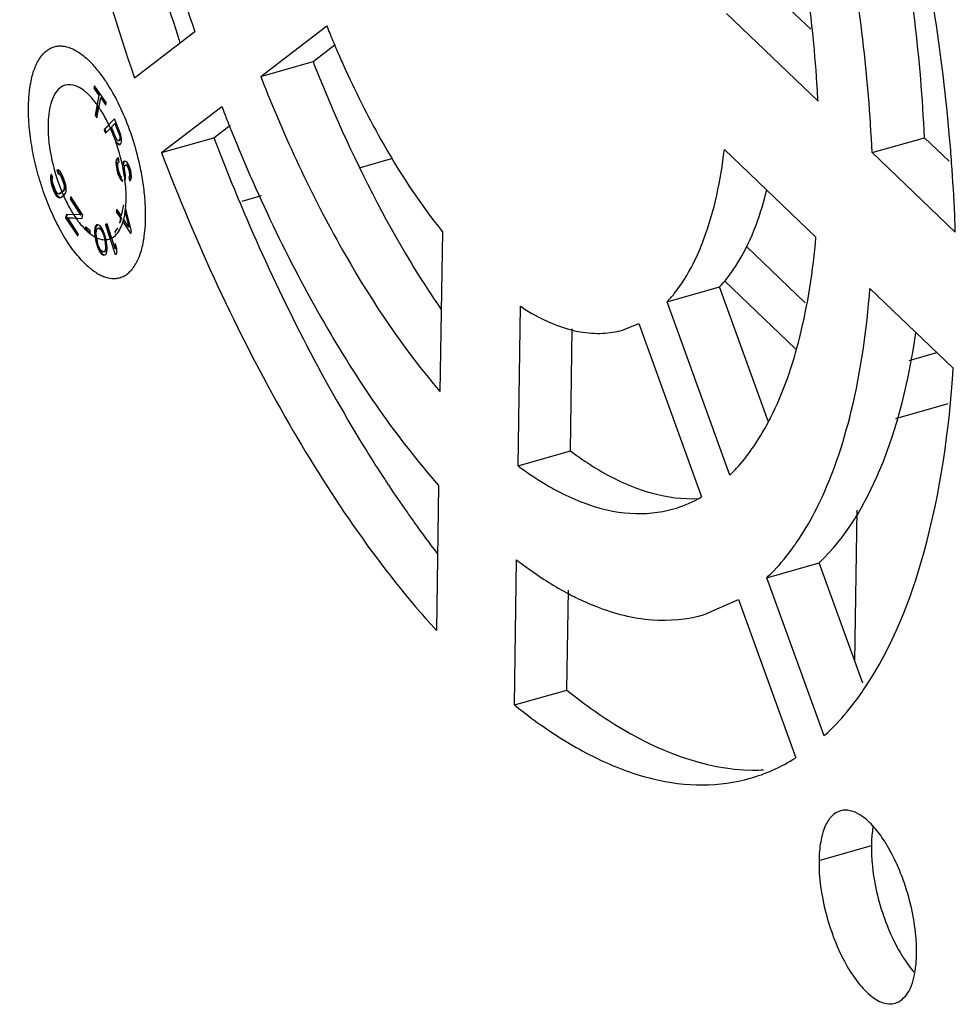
# Model space of a CAD drawing. Header units: millimetres. Extents: x 1117 to 38156, y -1945 to 7303.
# Tile 279 of 656: x 9475 to 9498, y 1301 to 1326. Entities that reach past the tile are written whole.
import ezdxf

# ---------------------------------------------------------------- set-up
doc = ezdxf.new("R2010")
doc.units = ezdxf.units.MM

msp = doc.modelspace()

# ---------------------------------------------------------------- linework, layer by layer
at = {"color": 7, "linetype": 'Continuous'}
for p, q in [((9494.825, 1325.716), (9494.024, 1326.479)), ((9495.006, 1323.923), (9492.715, 1326.107)), ((9481.073, 1324.538), (9482.723, 1325.805)), ((9479.426, 1325.65), (9477.92, 1324.494)), ((9482.382, 1324.91), (9482.935, 1325.334)), ((9481.073, 1324.538), (9482.382, 1324.91)), ((9476.916, 1324.3), (9476.905, 1324.241)), ((9476.905, 1324.241), (9476.922, 1324.246)), ((9476.905, 1324.241), (9477.028, 1324.065)), ((9477.209, 1323.883), (9476.916, 1324.3)), ((9476.929, 1324.282), (9476.922, 1324.246)), ((9476.922, 1324.246), (9477.046, 1324.07)), ((9477.028, 1324.065), (9476.932, 1323.569)), ((9476.978, 1323.503), (9477.074, 1324)), ((9477.028, 1324.065), (9477.046, 1324.07)), ((9477.074, 1324), (9477.092, 1324.005)), ((9477.074, 1324), (9477.198, 1323.824)), ((9477.092, 1324.005), (9477.202, 1323.847)), ((9476.994, 1323.807), (9476.949, 1323.574)), ((9477.198, 1323.824), (9477.209, 1323.883)), ((9478.593, 1322.634), (9480.098, 1323.79)), ((9476.932, 1323.569), (9476.949, 1323.574)), ((9476.932, 1323.569), (9476.978, 1323.503)), ((9476.949, 1323.574), (9476.983, 1323.527)), ((9477.422, 1323.476), (9477.161, 1323.212)), ((9477.269, 1323.309), (9477.179, 1323.217)), ((9477.347, 1323.274), (9477.43, 1323.358)), ((9477.459, 1322.989), (9477.347, 1323.274)), ((9477.564, 1323.116), (9477.422, 1323.476)), ((9477.43, 1323.358), (9477.447, 1323.363)), ((9477.43, 1323.358), (9477.542, 1323.073)), ((9477.447, 1323.363), (9477.56, 1323.078)), ((9479.902, 1323.006), (9480.307, 1323.317)), ((9477.161, 1323.212), (9477.179, 1323.217)), ((9477.161, 1323.212), (9477.196, 1323.123)), ((9477.179, 1323.217), (9477.21, 1323.137)), ((9477.196, 1323.123), (9477.309, 1323.236)), ((9477.542, 1323.073), (9477.56, 1323.078)), ((9477.542, 1323.073), (9477.554, 1323.023)), ((9477.554, 1323.023), (9477.572, 1323.028)), ((9477.554, 1323.023), (9477.555, 1322.982)), ((9477.56, 1323.078), (9477.572, 1323.028)), ((9477.588, 1323.036), (9477.564, 1323.116)), ((9477.572, 1323.028), (9477.573, 1322.987)), ((9477.595, 1322.959), (9477.588, 1323.036)), ((9478.593, 1322.634), (9479.902, 1323.006)), ((9496.356, 1322.635), (9497.665, 1323.007)), ((9498.282, 1322.418), (9497.665, 1323.007)), ((9477.455, 1322.901), (9477.472, 1322.906)), ((9477.455, 1322.901), (9477.495, 1322.858)), ((9477.482, 1322.95), (9477.459, 1322.989)), ((9477.472, 1322.906), (9477.512, 1322.863)), ((9477.505, 1322.931), (9477.482, 1322.95)), ((9477.495, 1322.858), (9477.512, 1322.863)), ((9477.495, 1322.858), (9477.535, 1322.836)), ((9477.528, 1322.933), (9477.505, 1322.931)), ((9477.512, 1322.863), (9477.552, 1322.841)), ((9477.544, 1322.95), (9477.528, 1322.933)), ((9477.528, 1322.933), (9477.545, 1322.938)), ((9477.535, 1322.836), (9477.552, 1322.841)), ((9477.535, 1322.836), (9477.558, 1322.838)), ((9477.555, 1322.982), (9477.544, 1322.95)), ((9477.544, 1322.95), (9477.562, 1322.955)), ((9477.562, 1322.955), (9477.545, 1322.938)), ((9477.552, 1322.841), (9477.561, 1322.841)), ((9477.555, 1322.982), (9477.573, 1322.987)), ((9477.558, 1322.838), (9477.58, 1322.86)), ((9477.573, 1322.987), (9477.562, 1322.955)), ((9477.58, 1322.86), (9477.591, 1322.892)), ((9477.591, 1322.892), (9477.595, 1322.959)), ((9492.665, 1322.709), (9494.955, 1320.524)), ((9498.438, 1320.649), (9496.356, 1322.635)), ((9477.461, 1322.453), (9477.452, 1322.378)), ((9477.452, 1322.378), (9477.47, 1322.383)), ((9477.452, 1322.378), (9477.459, 1322.301)), ((9477.459, 1322.301), (9477.477, 1322.306)), ((9477.459, 1322.301), (9477.482, 1322.174)), ((9477.49, 1322.492), (9477.461, 1322.453)), ((9477.461, 1322.453), (9477.478, 1322.458)), ((9477.478, 1322.458), (9477.47, 1322.383)), ((9477.47, 1322.383), (9477.477, 1322.306)), ((9477.477, 1322.306), (9477.5, 1322.179)), ((9477.508, 1322.497), (9477.478, 1322.458)), ((9477.518, 1322.501), (9477.49, 1322.492)), ((9477.501, 1322.352), (9477.515, 1322.395)), ((9477.505, 1322.291), (9477.501, 1322.352)), ((9477.528, 1322.164), (9477.505, 1322.291)), ((9477.515, 1322.395), (9477.535, 1322.406)), ((9477.535, 1322.406), (9477.518, 1322.501)), ((9477.625, 1322.355), (9477.622, 1322.295)), ((9477.644, 1322.412), (9477.625, 1322.355)), ((9477.625, 1322.355), (9477.643, 1322.36)), ((9477.643, 1322.36), (9477.639, 1322.3)), ((9477.662, 1322.417), (9477.643, 1322.36)), ((9477.672, 1322.421), (9477.644, 1322.412)), ((9477.67, 1322.269), (9477.677, 1322.313)), ((9477.671, 1322.223), (9477.67, 1322.269)), ((9477.702, 1322.414), (9477.672, 1322.421)), ((9477.677, 1322.313), (9477.697, 1322.324)), ((9477.697, 1322.324), (9477.714, 1322.329)), ((9477.697, 1322.324), (9477.712, 1322.321)), ((9477.736, 1322.391), (9477.702, 1322.414)), ((9477.712, 1322.321), (9477.73, 1322.326)), ((9477.712, 1322.321), (9477.738, 1322.3)), ((9477.714, 1322.329), (9477.73, 1322.326)), ((9477.73, 1322.326), (9477.756, 1322.305)), ((9477.778, 1322.321), (9477.736, 1322.391)), ((9477.738, 1322.3), (9477.756, 1322.305)), ((9477.738, 1322.3), (9477.762, 1322.249)), ((9477.756, 1322.305), (9477.78, 1322.254)), ((9477.805, 1322.254), (9477.778, 1322.321)), ((9484.371, 1322.485), (9483.561, 1322.255)), ((9475.816, 1322.056), (9475.815, 1321.976)), ((9475.841, 1322.094), (9475.816, 1322.056)), ((9475.816, 1322.056), (9475.834, 1322.061)), ((9475.834, 1322.061), (9475.832, 1321.981)), ((9475.846, 1322.079), (9475.834, 1322.061)), ((9475.874, 1322.002), (9475.841, 1322.094)), ((9476.013, 1322.206), (9475.978, 1322.198)), ((9475.978, 1322.198), (9476.011, 1322.106)), ((9475.996, 1322.2), (9476.028, 1322.111)), ((9476.011, 1322.106), (9476.028, 1322.111)), ((9476.011, 1322.106), (9476.034, 1322.105)), ((9476.059, 1322.163), (9476.013, 1322.206)), ((9476.028, 1322.111), (9476.052, 1322.11)), ((9476.034, 1322.105), (9476.052, 1322.11)), ((9476.034, 1322.105), (9476.063, 1322.068)), ((9476.052, 1322.11), (9476.08, 1322.073)), ((9476.093, 1322.111), (9476.059, 1322.163)), ((9476.063, 1322.068), (9476.08, 1322.073)), ((9476.063, 1322.068), (9476.091, 1322.011)), ((9476.08, 1322.073), (9476.108, 1322.016)), ((9476.126, 1322.039), (9476.093, 1322.111)), ((9476.176, 1321.901), (9476.126, 1322.039)), ((9477.482, 1322.174), (9477.5, 1322.179)), ((9477.482, 1322.174), (9477.505, 1322.093)), ((9477.5, 1322.179), (9477.522, 1322.098)), ((9477.505, 1322.093), (9477.522, 1322.098)), ((9477.505, 1322.093), (9477.532, 1322.026)), ((9477.522, 1322.098), (9477.549, 1322.031)), ((9477.548, 1322.099), (9477.528, 1322.164)), ((9477.532, 1322.026), (9477.549, 1322.031)), ((9477.532, 1322.026), (9477.574, 1321.956)), ((9477.572, 1322.048), (9477.548, 1322.099)), ((9477.549, 1322.031), (9477.591, 1321.961)), ((9477.6, 1322.011), (9477.572, 1322.048)), ((9477.689, 1322.128), (9477.671, 1322.223)), ((9477.696, 1322.051), (9477.689, 1322.128)), ((9477.692, 1321.99), (9477.696, 1322.051)), ((9477.762, 1322.249), (9477.78, 1322.254)), ((9477.762, 1322.249), (9477.779, 1322.199)), ((9477.788, 1322.03), (9477.775, 1322.018)), ((9477.775, 1322.018), (9477.793, 1322.023)), ((9477.779, 1322.199), (9477.796, 1322.204)), ((9477.779, 1322.199), (9477.796, 1322.104)), ((9477.78, 1322.254), (9477.796, 1322.204)), ((9477.797, 1322.058), (9477.788, 1322.03)), ((9477.788, 1322.03), (9477.805, 1322.035)), ((9477.805, 1322.035), (9477.793, 1322.023)), ((9477.793, 1322.023), (9477.809, 1321.933)), ((9477.796, 1322.204), (9477.813, 1322.109)), ((9477.796, 1322.104), (9477.813, 1322.109)), ((9477.796, 1322.104), (9477.797, 1322.058)), ((9477.797, 1322.058), (9477.815, 1322.063)), ((9477.824, 1322.189), (9477.805, 1322.254)), ((9477.815, 1322.063), (9477.805, 1322.035)), ((9477.813, 1322.109), (9477.815, 1322.063)), ((9477.839, 1322.11), (9477.824, 1322.189)), ((9477.835, 1321.974), (9477.846, 1322.032)), ((9477.846, 1322.032), (9477.839, 1322.11)), ((9475.815, 1321.976), (9475.832, 1321.981)), ((9475.815, 1321.976), (9475.825, 1321.906)), ((9475.825, 1321.906), (9475.842, 1321.911)), ((9475.825, 1321.906), (9475.846, 1321.825)), ((9475.832, 1321.981), (9475.842, 1321.911)), ((9475.842, 1321.911), (9475.864, 1321.83)), ((9475.846, 1321.825), (9475.864, 1321.83)), ((9475.846, 1321.825), (9475.896, 1321.687)), ((9475.861, 1321.973), (9475.874, 1322.002)), ((9475.866, 1321.918), (9475.861, 1321.973)), ((9475.864, 1321.83), (9475.914, 1321.692)), ((9475.882, 1321.852), (9475.866, 1321.918)), ((9475.932, 1321.714), (9475.882, 1321.852)), ((9476.091, 1322.011), (9476.108, 1322.016)), ((9476.091, 1322.011), (9476.14, 1321.873)), ((9476.108, 1322.016), (9476.158, 1321.878)), ((9476.14, 1321.873), (9476.158, 1321.878)), ((9476.14, 1321.873), (9476.156, 1321.808)), ((9476.156, 1321.808), (9476.174, 1321.813)), ((9476.156, 1321.808), (9476.161, 1321.753)), ((9476.158, 1321.878), (9476.174, 1321.813)), ((9476.174, 1321.813), (9476.179, 1321.758)), ((9476.198, 1321.82), (9476.176, 1321.901)), ((9476.208, 1321.749), (9476.198, 1321.82)), ((9477.574, 1321.956), (9477.591, 1321.961)), ((9477.574, 1321.956), (9477.61, 1321.917)), ((9477.591, 1321.961), (9477.628, 1321.922)), ((9477.61, 1321.917), (9477.628, 1321.922)), ((9477.673, 1321.934), (9477.692, 1321.99)), ((9477.775, 1322.018), (9477.793, 1321.923)), ((9477.793, 1321.923), (9477.813, 1321.933)), ((9477.813, 1321.933), (9477.835, 1321.974)), ((9475.896, 1321.687), (9475.914, 1321.692)), ((9475.896, 1321.687), (9475.93, 1321.615)), ((9475.914, 1321.692), (9475.947, 1321.62)), ((9475.93, 1321.615), (9475.947, 1321.62)), ((9475.93, 1321.615), (9475.964, 1321.563)), ((9475.96, 1321.658), (9475.932, 1321.714)), ((9475.947, 1321.62), (9475.981, 1321.568)), ((9475.988, 1321.621), (9475.96, 1321.658)), ((9475.964, 1321.563), (9475.981, 1321.568)), ((9475.964, 1321.563), (9476.01, 1321.52)), ((9475.981, 1321.568), (9476.027, 1321.525)), ((9476.017, 1321.604), (9475.988, 1321.621)), ((9476.047, 1321.607), (9476.017, 1321.604)), ((9476.136, 1321.675), (9476.047, 1321.607)), ((9476.047, 1321.607), (9476.064, 1321.612)), ((9476.153, 1321.68), (9476.064, 1321.612)), ((9476.08, 1321.515), (9476.169, 1321.583)), ((9476.154, 1321.708), (9476.136, 1321.675)), ((9476.136, 1321.675), (9476.153, 1321.68)), ((9476.172, 1321.713), (9476.153, 1321.68)), ((9476.161, 1321.753), (9476.154, 1321.708)), ((9476.154, 1321.708), (9476.172, 1321.713)), ((9476.161, 1321.753), (9476.179, 1321.758)), ((9476.169, 1321.583), (9476.193, 1321.621)), ((9476.179, 1321.758), (9476.172, 1321.713)), ((9476.193, 1321.621), (9476.206, 1321.67)), ((9476.206, 1321.67), (9476.208, 1321.749)), ((9476.323, 1321.535), (9476.307, 1321.467)), ((9476.626, 1321.074), (9476.323, 1321.535)), ((9481.087, 1321.552), (9480.601, 1321.414)), ((9476.01, 1321.52), (9476.027, 1321.525)), ((9476.01, 1321.52), (9476.044, 1321.507)), ((9476.027, 1321.525), (9476.062, 1321.512)), ((9476.044, 1321.507), (9476.08, 1321.515)), ((9476.044, 1321.507), (9476.062, 1321.512)), ((9476.307, 1321.467), (9476.324, 1321.472)), ((9476.307, 1321.467), (9476.565, 1321.076)), ((9476.335, 1321.517), (9476.324, 1321.472)), ((9476.324, 1321.472), (9476.582, 1321.081)), ((9477.645, 1321.326), (9477.584, 1321.059)), ((9477.707, 1321.46), (9477.707, 1321.477)), ((9476.216, 1321.084), (9476.197, 1321.006)), ((9476.232, 1321.084), (9476.214, 1321.011)), ((9476.565, 1321.076), (9476.216, 1321.084)), ((9476.565, 1321.076), (9476.582, 1321.081)), ((9476.605, 1320.984), (9476.626, 1321.074)), ((9477.475, 1321.222), (9477.46, 1321.155)), ((9477.46, 1321.155), (9477.477, 1321.16)), ((9477.46, 1321.155), (9477.569, 1320.992)), ((9477.584, 1321.059), (9477.475, 1321.222)), ((9477.487, 1321.204), (9477.477, 1321.16)), ((9477.477, 1321.16), (9477.586, 1320.997)), ((9477.584, 1321.059), (9477.601, 1321.063)), ((9477.674, 1321.178), (9477.778, 1320.767)), ((9477.841, 1320.674), (9477.692, 1321.256)), ((9476.197, 1321.006), (9476.214, 1321.011)), ((9476.197, 1321.006), (9476.501, 1320.545)), ((9476.214, 1321.011), (9476.506, 1320.568)), ((9476.248, 1321.004), (9476.266, 1321.009)), ((9476.514, 1320.601), (9476.248, 1321.004)), ((9476.248, 1321.004), (9476.605, 1320.984)), ((9476.266, 1321.009), (9476.605, 1320.99)), ((9476.968, 1320.825), (9476.939, 1320.786)), ((9476.939, 1320.786), (9476.956, 1320.791)), ((9476.956, 1320.791), (9476.942, 1320.748)), ((9476.983, 1320.827), (9476.956, 1320.791)), ((9477.01, 1320.83), (9476.968, 1320.825)), ((9477.058, 1320.803), (9477.01, 1320.83)), ((9477.104, 1320.745), (9477.058, 1320.803)), ((9477.232, 1320.852), (9477.195, 1320.833)), ((9477.195, 1320.833), (9477.212, 1320.838)), ((9477.195, 1320.833), (9477.438, 1320.084)), ((9477.234, 1320.849), (9477.212, 1320.838)), ((9477.212, 1320.838), (9477.325, 1320.489)), ((9477.343, 1320.511), (9477.232, 1320.852)), ((9477.569, 1320.992), (9477.543, 1320.88)), ((9477.543, 1320.88), (9477.561, 1320.885)), ((9477.586, 1320.997), (9477.561, 1320.885)), ((9477.569, 1320.992), (9477.586, 1320.997)), ((9477.618, 1320.918), (9477.825, 1320.607)), ((9477.778, 1320.767), (9477.631, 1320.989)), ((9476.501, 1320.545), (9476.514, 1320.601)), ((9476.81, 1320.68), (9476.697, 1320.779)), ((9476.697, 1320.779), (9476.698, 1320.706)), ((9476.698, 1320.706), (9476.715, 1320.711)), ((9476.698, 1320.706), (9476.81, 1320.607)), ((9476.715, 1320.763), (9476.715, 1320.711)), ((9476.715, 1320.711), (9476.81, 1320.627)), ((9476.81, 1320.607), (9476.81, 1320.68)), ((9476.925, 1320.743), (9476.921, 1320.683)), ((9476.921, 1320.683), (9476.939, 1320.687)), ((9476.921, 1320.683), (9476.922, 1320.636)), ((9476.922, 1320.636), (9476.94, 1320.641)), ((9476.922, 1320.636), (9476.929, 1320.557)), ((9476.939, 1320.786), (9476.925, 1320.743)), ((9476.925, 1320.743), (9476.942, 1320.748)), ((9476.929, 1320.557), (9476.946, 1320.562)), ((9476.929, 1320.557), (9476.955, 1320.411)), ((9476.942, 1320.748), (9476.939, 1320.687)), ((9476.939, 1320.687), (9476.94, 1320.641)), ((9476.94, 1320.641), (9476.946, 1320.562)), ((9476.946, 1320.562), (9476.972, 1320.416)), ((9476.96, 1320.626), (9476.973, 1320.716)), ((9476.969, 1320.531), (9476.96, 1320.626)), ((9476.973, 1320.716), (9476.99, 1320.743)), ((9476.99, 1320.743), (9477.024, 1320.749)), ((9476.99, 1320.743), (9477.007, 1320.748)), ((9477.007, 1320.748), (9477.042, 1320.754)), ((9477.024, 1320.749), (9477.042, 1320.754)), ((9477.024, 1320.749), (9477.065, 1320.724)), ((9477.042, 1320.754), (9477.082, 1320.729)), ((9477.065, 1320.724), (9477.082, 1320.729)), ((9477.065, 1320.724), (9477.093, 1320.686)), ((9477.082, 1320.729), (9477.111, 1320.691)), ((9477.093, 1320.686), (9477.111, 1320.691)), ((9477.093, 1320.686), (9477.14, 1320.581)), ((9477.135, 1320.691), (9477.104, 1320.745)), ((9477.111, 1320.691), (9477.158, 1320.586)), ((9477.162, 1320.622), (9477.135, 1320.691)), ((9477.14, 1320.581), (9477.158, 1320.586)), ((9477.14, 1320.581), (9477.165, 1320.482)), ((9477.158, 1320.586), (9477.183, 1320.487)), ((9477.178, 1320.572), (9477.162, 1320.622)), ((9477.2, 1320.489), (9477.178, 1320.572)), ((9477.495, 1320.746), (9477.424, 1320.657)), ((9477.424, 1320.657), (9477.441, 1320.662)), ((9477.424, 1320.657), (9477.438, 1320.623)), ((9477.51, 1320.71), (9477.495, 1320.746)), ((9477.825, 1320.607), (9477.841, 1320.674)), ((9485.614, 1320.656), (9485.555, 1316.666)), ((9476.955, 1320.411), (9476.972, 1320.416)), ((9476.955, 1320.411), (9476.977, 1320.329)), ((9476.99, 1320.418), (9476.969, 1320.531)), ((9476.972, 1320.416), (9476.994, 1320.334)), ((9476.977, 1320.329), (9476.994, 1320.334)), ((9476.977, 1320.329), (9476.993, 1320.278)), ((9477.014, 1320.319), (9476.99, 1320.418)), ((9476.994, 1320.334), (9477.01, 1320.283)), ((9477.062, 1320.215), (9477.014, 1320.319)), ((9477.165, 1320.482), (9477.183, 1320.487)), ((9477.165, 1320.482), (9477.185, 1320.369)), ((9477.183, 1320.487), (9477.203, 1320.374)), ((9477.185, 1320.369), (9477.203, 1320.374)), ((9477.185, 1320.369), (9477.195, 1320.274)), ((9477.226, 1320.344), (9477.2, 1320.489)), ((9477.203, 1320.374), (9477.212, 1320.279)), ((9477.233, 1320.265), (9477.226, 1320.344)), ((9477.434, 1320.231), (9477.349, 1320.493)), ((9477.435, 1320.362), (9477.434, 1320.231)), ((9477.476, 1320.234), (9477.435, 1320.362)), ((9477.452, 1320.31), (9477.451, 1320.236)), ((9476.993, 1320.278), (9477.01, 1320.283)), ((9476.993, 1320.278), (9477.019, 1320.21)), ((9477.01, 1320.283), (9477.037, 1320.215)), ((9477.019, 1320.21), (9477.037, 1320.215)), ((9477.019, 1320.21), (9477.05, 1320.156)), ((9477.037, 1320.215), (9477.068, 1320.161)), ((9477.05, 1320.156), (9477.068, 1320.161)), ((9477.05, 1320.156), (9477.097, 1320.098)), ((9477.09, 1320.177), (9477.062, 1320.215)), ((9477.068, 1320.161), (9477.114, 1320.103)), ((9477.13, 1320.151), (9477.09, 1320.177)), ((9477.097, 1320.098), (9477.114, 1320.103)), ((9477.097, 1320.098), (9477.145, 1320.07)), ((9477.114, 1320.103), (9477.162, 1320.075)), ((9477.165, 1320.158), (9477.13, 1320.151)), ((9477.145, 1320.07), (9477.187, 1320.075)), ((9477.145, 1320.07), (9477.162, 1320.075)), ((9477.162, 1320.075), (9477.189, 1320.078)), ((9477.182, 1320.185), (9477.165, 1320.158)), ((9477.165, 1320.158), (9477.183, 1320.163)), ((9477.195, 1320.274), (9477.182, 1320.185)), ((9477.182, 1320.185), (9477.199, 1320.19)), ((9477.199, 1320.19), (9477.183, 1320.163)), ((9477.187, 1320.075), (9477.216, 1320.114)), ((9477.195, 1320.274), (9477.212, 1320.279)), ((9477.212, 1320.279), (9477.199, 1320.19)), ((9477.216, 1320.114), (9477.23, 1320.157)), ((9477.23, 1320.157), (9477.234, 1320.218)), ((9477.234, 1320.218), (9477.233, 1320.265)), ((9477.434, 1320.231), (9477.451, 1320.236)), ((9477.438, 1320.084), (9477.475, 1320.103)), ((9477.475, 1320.103), (9477.476, 1320.234)), ((9493.215, 1320.285), (9494.688, 1318.88)), ((9492.678, 1319.418), (9494.445, 1317.733)), ((9491.235, 1318.905), (9492.544, 1319.277)), ((9493.758, 1315.918), (9492.544, 1319.277)), ((9496.305, 1319.236), (9498.388, 1317.25)), ((9492.802, 1314.571), (9491.235, 1318.905)), ((9487.507, 1314.805), (9487.566, 1318.794)), ((9490.12, 1318.2), (9490.527, 1318.362)), ((9490.527, 1318.362), (9492.094, 1314.027)), ((9488.816, 1315.177), (9488.861, 1318.23)), ((9497.283, 1317.441), (9497.98, 1317.639)), ((9496.948, 1315.992), (9498.262, 1316.365)), ((9487.507, 1314.805), (9488.816, 1315.177)), ((9485.52, 1314.316), (9485.467, 1310.689)), ((9495.927, 1309.918), (9495.983, 1313.697)), ((9487.418, 1308.828), (9487.472, 1312.454)), ((9493.727, 1312.01), (9495.036, 1312.382)), ((9496.123, 1309.375), (9495.036, 1312.382)), ((9495.157, 1308.054), (9493.727, 1312.01)), ((9488.728, 1309.2), (9488.764, 1311.698)), ((9492.145, 1311.083), (9493.019, 1311.466)), ((9493.019, 1311.466), (9494.45, 1307.51)), ((9487.418, 1308.828), (9488.728, 1309.2)), ((9495.031, 1304.942), (9496.34, 1305.314))]:
    msp.add_line(p, q, dxfattribs=at)
for centre, radius, start, end in [((9460.635, 1322.035), 34.426, 6.1006, 7.5212), ((9507.751, 1335.865), 26.975, 201.8973, 202.3257), ((9532.412, 1343.021), 56.196, 198.1427, 198.3041), ((9507.467, 1335.748), 26.667, 202.3251, 203.019), ((9507.166, 1335.621), 26.341, 203.0196, 203.3722), ((9516.116, 1338.227), 37.622, 201.3375, 201.6342), ((9473.712, 1322.097), 4.19, 33.2398, 33.6389), ((9474.939, 1322.348), 2.526, 34.1538, 36.3137), ((9474.706, 1322.189), 2.808, 32.4752, 34.1627), ((9521.045, 1339.616), 43.899, 201.1318, 201.3828), ((9520.832, 1339.533), 43.67, 201.3826, 201.821), ((9520.625, 1339.45), 43.447, 201.8212, 201.9836), ((9473.496, 1321.526), 4.19, 22.6991, 24.2684), ((9473.08, 1321.357), 4.638, 11.6425, 22.6419), ((9453.619, 1319.094), 44.848, 4.1955, 5.0139), ((9528.65, 1341.756), 53.586, 200.9075, 201.1101), ((9473.319, 1321.402), 4.395, 7.8247, 11.6975), ((9473.568, 1321.437), 4.143, 6.3916, 7.81), ((9473.966, 1321.478), 3.744, 2.565, 6.4409), ((9479.832, 1323.201), 4.039, 204.1763, 205.6704), ((9474.592, 1321.506), 3.117, 359.2059, 2.5622), ((9485.016, 1323.875), 8.976, 344.7117, 345.9321), ((9478.797, 1322.624), 2.853, 211.3248, 214.6616), ((9475.6, 1321.453), 2.107, 350.8653, 354.017), ((9473.694, 1321.066), 4.503, 358.3934, 1.6117), ((9478.496, 1322.418), 2.488, 214.6991, 216.3232), ((9476.52, 1321.243), 1.162, 338.5513, 342.9116), ((9476.31, 1321.309), 1.382, 342.8619, 345.4338), ((9474.199, 1321.051), 3.998, 356.5562, 358.3935), ((9477.012, 1320.998), 0.61, 320.7254, 325.7206), ((9477.184, 1320.81), 0.353, 285.572, 293.0198), ((9507.044, 1333.336), 25.97, 210.6481, 212.8763), ((9504.969, 1332.005), 23.504, 212.899, 214.4102), ((9487.484, 1319.216), 7.103, 332.1837, 333.1235), ((9513.911, 1333.929), 35.54, 211.3263, 213.4676), ((9511.164, 1332.127), 32.254, 213.489, 214.9449), ((9490.544, 1316.685), 3.077, 285.9964, 298.3777), ((9490.489, 1316.791), 3.196, 298.3463, 300.1366), ((9489.949, 1313.432), 7.499, 321.8167, 326.1596), ((9492.043, 1311.305), 4.494, 293.9392, 302.3819), ((9492.125, 1311.127), 4.298, 285.9655, 293.8947), ((9493.412, 1311.79), 4.589, 269.4854, 272.9245)]:
    msp.add_arc(centre, radius, start, end, dxfattribs=at)
for points, knots in [([(9475.048, 1339.511), (9475.127, 1337.029), (9475.753, 1331.934), (9477.071, 1326.98), (9477.92, 1324.494)], [0, 0, 0, 0, 0.485827, 1, 1, 1, 1]), ([(9477.131, 1337.524), (9477.212, 1335.559), (9477.724, 1331.534), (9478.763, 1327.615), (9479.426, 1325.65)], [0, 0, 0, 0, 0.486711, 1, 1, 1, 1]), ([(9476.5, 1337.518), (9476.675, 1335.516), (9477.298, 1331.462), (9478.361, 1327.502), (9479.01, 1325.523)], [0, 0, 0, 0, 0.490991, 1, 1, 1, 1]), ([(9497.665, 1323.007), (9497.584, 1324.972), (9497.071, 1328.998), (9496.032, 1332.916), (9495.369, 1334.882)], [0, 0, 0, 0, 0.486711, 1, 1, 1, 1]), ([(9498.295, 1323.014), (9498.12, 1325.015), (9497.497, 1329.07), (9496.434, 1333.03), (9495.786, 1335.009)], [0, 0, 0, 0, 0.490991, 1, 1, 1, 1]), ([(9496.356, 1322.635), (9496.277, 1324.526), (9495.796, 1328.403), (9494.822, 1332.182), (9494.202, 1334.082)], [0, 0, 0, 0, 0.486434, 1, 1, 1, 1]), ([(9495.006, 1323.923), (9494.998, 1324.068), (9494.964, 1324.659), (9494.913, 1325.249), (9494.866, 1325.693)], [0, 0, 0, 0, 0.245693, 1, 1, 1, 1]), ([(9475.314, 1324.322), (9475.325, 1324.386), (9475.349, 1324.507), (9475.399, 1324.68), (9475.459, 1324.833), (9475.53, 1324.967), (9475.612, 1325.08), (9475.703, 1325.171), (9475.803, 1325.24), (9475.876, 1325.269), (9475.913, 1325.28)], [0, 0, 0, 0, 0.162678, 0.313388, 0.452068, 0.579097, 0.695411, 0.802617, 0.903106, 1, 1, 1, 1]), ([(9475.913, 1325.28), (9475.944, 1325.289), (9476.01, 1325.301), (9476.15, 1325.301), (9476.294, 1325.264), (9476.436, 1325.197), (9476.591, 1325.101), (9476.7, 1325.01), (9476.77, 1324.943)], [0, 0, 0, 0, 0.101973, 0.206725, 0.433526, 0.559775, 0.695966, 1, 1, 1, 1]), ([(9482.987, 1325.171), (9483.035, 1325.06), (9483.228, 1324.621), (9483.434, 1324.188), (9483.595, 1323.868)], [0, 0, 0, 0, 0.253397, 1, 1, 1, 1]), ([(9477.2, 1324.418), (9477.134, 1324.517), (9477.001, 1324.701), (9476.848, 1324.869), (9476.77, 1324.943)], [0, 0, 0, 0, 0.526712, 1, 1, 1, 1]), ([(9482.382, 1324.91), (9482.551, 1324.479), (9483.23, 1322.832), (9484.03, 1321.232), (9484.702, 1320.097)], [0, 0, 0, 0, 0.259683, 1, 1, 1, 1]), ([(9475.27, 1323.596), (9475.267, 1323.723), (9475.27, 1323.966), (9475.295, 1324.208), (9475.314, 1324.322)], [0, 0, 0, 0, 0.522844, 1, 1, 1, 1]), ([(9476.187, 1324.318), (9476.121, 1324.3), (9475.945, 1324.182), (9475.791, 1323.816), (9475.76, 1323.504), (9475.757, 1323.325)], [0, 0, 0, 0, 0.180315, 0.527564, 1, 1, 1, 1]), ([(9476.54, 1324.258), (9476.51, 1324.274), (9476.401, 1324.326), (9476.271, 1324.341), (9476.187, 1324.318)], [0, 0, 0, 0, 0.282823, 1, 1, 1, 1]), ([(9476.716, 1324.132), (9476.701, 1324.145), (9476.646, 1324.191), (9476.586, 1324.232), (9476.54, 1324.258)], [0, 0, 0, 0, 0.266454, 1, 1, 1, 1]), ([(9477.402, 1324.085), (9477.387, 1324.112), (9477.328, 1324.216), (9477.265, 1324.319), (9477.216, 1324.394)], [0, 0, 0, 0, 0.256295, 1, 1, 1, 1]), ([(9481.144, 1324.357), (9481.728, 1322.885), (9482.992, 1320.193), (9484.655, 1317.714), (9485.555, 1316.666)], [0, 0, 0, 0, 0.534288, 1, 1, 1, 1]), ([(9476.974, 1323.844), (9476.954, 1323.872), (9476.875, 1323.974), (9476.787, 1324.07), (9476.716, 1324.132)], [0, 0, 0, 0, 0.269296, 1, 1, 1, 1]), ([(9477.901, 1322.892), (9477.836, 1323.103), (9477.689, 1323.51), (9477.503, 1323.901), (9477.402, 1324.085)], [0, 0, 0, 0, 0.512996, 1, 1, 1, 1]), ([(9483.595, 1323.868), (9483.747, 1323.565), (9484.34, 1322.447), (9485.033, 1321.379), (9485.614, 1320.656)], [0, 0, 0, 0, 0.267323, 1, 1, 1, 1]), ([(9476.695, 1319.845), (9476.648, 1319.89), (9476.553, 1319.988), (9476.368, 1320.212), (9476.148, 1320.54), (9475.91, 1320.985), (9475.701, 1321.478), (9475.526, 1322.002), (9475.391, 1322.54), (9475.303, 1323.072), (9475.275, 1323.424), (9475.27, 1323.596)], [0, 0, 0, 0, 0.048019, 0.09964, 0.212673, 0.336762, 0.468719, 0.604894, 0.741403, 0.87434, 1, 1, 1, 1]), ([(9477.315, 1323.247), (9477.297, 1323.288), (9477.225, 1323.441), (9477.142, 1323.591), (9477.075, 1323.697)], [0, 0, 0, 0, 0.260222, 1, 1, 1, 1]), ([(9475.757, 1323.325), (9475.753, 1323.028), (9475.83, 1322.417), (9476.019, 1321.833), (9476.148, 1321.546)], [0, 0, 0, 0, 0.48586, 1, 1, 1, 1]), ([(9479.902, 1323.006), (9480.162, 1322.324), (9481.214, 1319.731), (9482.477, 1317.219), (9483.553, 1315.451)], [0, 0, 0, 0, 0.260777, 1, 1, 1, 1]), ([(9480.337, 1323.186), (9481.026, 1321.48), (9482.511, 1318.37), (9484.465, 1315.513), (9485.52, 1314.316)], [0, 0, 0, 0, 0.535512, 1, 1, 1, 1]), ([(9478.109, 1322.026), (9478.097, 1322.098), (9478.041, 1322.39), (9477.967, 1322.678), (9477.901, 1322.892)], [0, 0, 0, 0, 0.24726, 1, 1, 1, 1]), ([(9491.884, 1319.854), (9491.983, 1320.05), (9492.375, 1320.96), (9492.573, 1321.944), (9492.665, 1322.709)], [0, 0, 0, 0, 0.221228, 1, 1, 1, 1]), ([(9478.661, 1322.457), (9479.542, 1320.174), (9481.464, 1316.034), (9484.054, 1312.246), (9485.467, 1310.689)], [0, 0, 0, 0, 0.537981, 1, 1, 1, 1]), ([(9498.438, 1320.649), (9498.434, 1320.791), (9498.412, 1321.367), (9498.379, 1321.942), (9498.347, 1322.375)], [0, 0, 0, 0, 0.24659, 1, 1, 1, 1]), ([(9478.195, 1321.192), (9478.192, 1321.328), (9478.173, 1321.607), (9478.134, 1321.884), (9478.109, 1322.026)], [0, 0, 0, 0, 0.487521, 1, 1, 1, 1]), ([(9492.544, 1319.277), (9492.67, 1319.411), (9493.19, 1320.073), (9493.502, 1320.876), (9493.675, 1321.508)], [0, 0, 0, 0, 0.219113, 1, 1, 1, 1]), ([(9476.491, 1320.944), (9476.506, 1320.924), (9476.565, 1320.846), (9476.63, 1320.772), (9476.68, 1320.721)], [0, 0, 0, 0, 0.263562, 1, 1, 1, 1]), ([(9478.152, 1320.466), (9478.156, 1320.493), (9478.173, 1320.608), (9478.184, 1320.723), (9478.19, 1320.811)], [0, 0, 0, 0, 0.240368, 1, 1, 1, 1]), ([(9477.553, 1319.508), (9477.59, 1319.519), (9477.663, 1319.548), (9477.763, 1319.617), (9477.854, 1319.708), (9477.935, 1319.821), (9478.006, 1319.955), (9478.067, 1320.108), (9478.116, 1320.28), (9478.141, 1320.402), (9478.152, 1320.466)], [0, 0, 0, 0, 0.096894, 0.197383, 0.304589, 0.420903, 0.547932, 0.686612, 0.837322, 1, 1, 1, 1]), ([(9493.82, 1316.005), (9494.142, 1316.641), (9494.648, 1318.133), (9494.881, 1319.681), (9494.955, 1320.524)], [0, 0, 0, 0, 0.457248, 1, 1, 1, 1]), ([(9476.695, 1319.845), (9476.766, 1319.778), (9476.874, 1319.687), (9477.029, 1319.591), (9477.171, 1319.524), (9477.316, 1319.487), (9477.456, 1319.487), (9477.521, 1319.499), (9477.553, 1319.508)], [0, 0, 0, 0, 0.304034, 0.440225, 0.566474, 0.793275, 0.898027, 1, 1, 1, 1]), ([(9491.235, 1318.905), (9491.296, 1318.971), (9491.547, 1319.262), (9491.751, 1319.592), (9491.884, 1319.854)], [0, 0, 0, 0, 0.234318, 1, 1, 1, 1]), ([(9494.965, 1313.729), (9495.356, 1314.501), (9495.961, 1316.321), (9496.225, 1318.207), (9496.305, 1319.236)], [0, 0, 0, 0, 0.45591, 1, 1, 1, 1]), ([(9487.566, 1318.794), (9487.674, 1318.722), (9488.081, 1318.471), (9488.528, 1318.277), (9488.867, 1318.195)], [0, 0, 0, 0, 0.270877, 1, 1, 1, 1]), ([(9488.867, 1318.195), (9488.931, 1318.179), (9489.179, 1318.127), (9489.435, 1318.109), (9489.623, 1318.118)], [0, 0, 0, 0, 0.259453, 1, 1, 1, 1]), ([(9495.036, 1312.382), (9495.704, 1313.014), (9496.804, 1314.891), (9497.278, 1316.955), (9497.45, 1318.126)], [0, 0, 0, 0, 0.437208, 1, 1, 1, 1]), ([(9496.177, 1309.256), (9496.866, 1310.282), (9497.903, 1312.93), (9498.286, 1315.703), (9498.388, 1317.25)], [0, 0, 0, 0, 0.44349, 1, 1, 1, 1]), ([(9492.802, 1314.571), (9492.893, 1314.661), (9493.268, 1315.063), (9493.57, 1315.53), (9493.766, 1315.902)], [0, 0, 0, 0, 0.233733, 1, 1, 1, 1]), ([(9488.816, 1315.177), (9488.952, 1315.075), (9489.469, 1314.713), (9490.032, 1314.411), (9490.465, 1314.249)], [0, 0, 0, 0, 0.268836, 1, 1, 1, 1]), ([(9487.507, 1314.805), (9487.577, 1314.753), (9487.849, 1314.556), (9488.134, 1314.375), (9488.351, 1314.254)], [0, 0, 0, 0, 0.259242, 1, 1, 1, 1]), ([(9488.351, 1314.254), (9488.418, 1314.216), (9488.679, 1314.076), (9488.95, 1313.954), (9489.156, 1313.878)], [0, 0, 0, 0, 0.259237, 1, 1, 1, 1]), ([(9490.465, 1314.249), (9490.596, 1314.201), (9491.096, 1314.038), (9491.63, 1313.967), (9492.015, 1313.987)], [0, 0, 0, 0, 0.265966, 1, 1, 1, 1]), ([(9484.725, 1313.652), (9484.787, 1313.563), (9485.034, 1313.215), (9485.287, 1312.871), (9485.481, 1312.618)], [0, 0, 0, 0, 0.253977, 1, 1, 1, 1]), ([(9489.156, 1313.878), (9489.527, 1313.74), (9490.273, 1313.557), (9491.045, 1313.629), (9491.392, 1313.728)], [0, 0, 0, 0, 0.522628, 1, 1, 1, 1]), ([(9494.393, 1312.779), (9494.445, 1312.852), (9494.654, 1313.157), (9494.838, 1313.479), (9494.965, 1313.729)], [0, 0, 0, 0, 0.240622, 1, 1, 1, 1]), ([(9493.727, 1312.01), (9493.787, 1312.066), (9494.027, 1312.306), (9494.243, 1312.57), (9494.393, 1312.779)], [0, 0, 0, 0, 0.241175, 1, 1, 1, 1]), ([(9487.472, 1312.454), (9487.58, 1312.371), (9487.996, 1312.061), (9488.436, 1311.783), (9488.775, 1311.605)], [0, 0, 0, 0, 0.262331, 1, 1, 1, 1]), ([(9488.775, 1311.605), (9488.833, 1311.574), (9489.06, 1311.458), (9489.293, 1311.354), (9489.47, 1311.286)], [0, 0, 0, 0, 0.256858, 1, 1, 1, 1]), ([(9489.47, 1311.286), (9489.912, 1311.114), (9490.804, 1310.883), (9491.73, 1310.965), (9492.145, 1311.083)], [0, 0, 0, 0, 0.523726, 1, 1, 1, 1]), ([(9488.728, 1309.2), (9489.111, 1308.89), (9490.48, 1307.896), (9492.163, 1307.212), (9493.371, 1307.201)], [0, 0, 0, 0, 0.289669, 1, 1, 1, 1]), ([(9487.418, 1308.828), (9487.484, 1308.775), (9487.744, 1308.569), (9488.012, 1308.373), (9488.215, 1308.234)], [0, 0, 0, 0, 0.255931, 1, 1, 1, 1]), ([(9495.157, 1308.054), (9495.218, 1308.109), (9495.462, 1308.342), (9495.685, 1308.596), (9495.843, 1308.796)], [0, 0, 0, 0, 0.242831, 1, 1, 1, 1]), ([(9488.215, 1308.234), (9488.644, 1307.94), (9489.495, 1307.437), (9490.82, 1306.945), (9492.103, 1306.774), (9492.926, 1306.886), (9493.308, 1306.995)], [0, 0, 0, 0, 0.288419, 0.545978, 0.779546, 1, 1, 1, 1]), ([(9495.568, 1306.183), (9495.485, 1306.16), (9495.318, 1306.05), (9495.155, 1305.766), (9495.055, 1305.386), (9495.033, 1305.098), (9495.031, 1304.942)], [0, 0, 0, 0, 0.179891, 0.398114, 0.672203, 1, 1, 1, 1]), ([(9496.405, 1305.775), (9496.357, 1305.829), (9496.19, 1306.001), (9495.979, 1306.148), (9495.813, 1306.186)], [0, 0, 0, 0, 0.29578, 1, 1, 1, 1]), ([(9496.381, 1305.775), (9496.374, 1305.739), (9496.351, 1305.587), (9496.342, 1305.432), (9496.34, 1305.314)], [0, 0, 0, 0, 0.236288, 1, 1, 1, 1]), ([(9496.746, 1305.296), (9496.72, 1305.341), (9496.617, 1305.508), (9496.5, 1305.667), (9496.405, 1305.775)], [0, 0, 0, 0, 0.266652, 1, 1, 1, 1]), ([(9496.34, 1305.314), (9496.338, 1305.169), (9496.366, 1304.542), (9496.511, 1303.923), (9496.675, 1303.471)], [0, 0, 0, 0, 0.232267, 1, 1, 1, 1]), ([(9497.135, 1304.458), (9497.108, 1304.533), (9496.997, 1304.821), (9496.862, 1305.1), (9496.746, 1305.296)], [0, 0, 0, 0, 0.260279, 1, 1, 1, 1]), ([(9495.031, 1304.942), (9495.024, 1304.513), (9495.121, 1303.855), (9495.381, 1303.021), (9495.641, 1302.437), (9495.943, 1301.947), (9496.267, 1301.586), (9496.597, 1301.368), (9496.837, 1301.347), (9496.933, 1301.374)], [0, 0, 0, 0, 0.294813, 0.45085, 0.59996, 0.733383, 0.844639, 0.931459, 1, 1, 1, 1]), ([(9497.47, 1302.615), (9497.473, 1302.761), (9497.444, 1303.387), (9497.299, 1304.006), (9497.135, 1304.458)], [0, 0, 0, 0, 0.232267, 1, 1, 1, 1]), ([(9496.675, 1303.471), (9496.702, 1303.396), (9496.813, 1303.108), (9496.948, 1302.83), (9497.064, 1302.633)], [0, 0, 0, 0, 0.260279, 1, 1, 1, 1]), ([(9497.064, 1302.633), (9497.091, 1302.588), (9497.194, 1302.421), (9497.31, 1302.262), (9497.406, 1302.154)], [0, 0, 0, 0, 0.266652, 1, 1, 1, 1]), ([(9497.43, 1302.154), (9497.436, 1302.19), (9497.459, 1302.343), (9497.469, 1302.497), (9497.47, 1302.615)], [0, 0, 0, 0, 0.236288, 1, 1, 1, 1]), ([(9496.933, 1301.374), (9497.062, 1301.41), (9497.317, 1301.654), (9497.398, 1301.97), (9497.43, 1302.154)], [0, 0, 0, 0, 0.417805, 1, 1, 1, 1])]:
    msp.add_open_spline(points, degree=3, knots=knots, dxfattribs=at)
for points in [[(9476.192, 1321.451), (9476.243, 1321.345), (9476.299, 1321.241), (9476.36, 1321.141)], [(9477.695, 1321.234), (9477.703, 1321.31), (9477.708, 1321.387), (9477.709, 1321.463)], [(9477.647, 1320.961), (9477.661, 1321.013), (9477.671, 1321.066), (9477.68, 1321.119)], [(9477.516, 1320.655), (9477.551, 1320.705), (9477.579, 1320.761), (9477.601, 1320.818)], [(9476.68, 1320.721), (9476.727, 1320.675), (9476.776, 1320.631), (9476.828, 1320.593)], [(9476.828, 1320.593), (9476.859, 1320.57), (9476.892, 1320.549), (9476.925, 1320.53)], [(9477.322, 1320.485), (9477.366, 1320.504), (9477.406, 1320.532), (9477.441, 1320.565)], [(9477.441, 1320.565), (9477.456, 1320.58), (9477.471, 1320.595), (9477.484, 1320.612)], [(9476.925, 1320.53), (9476.953, 1320.515), (9476.981, 1320.502), (9477.01, 1320.49)], [(9477.01, 1320.49), (9477.063, 1320.47), (9477.12, 1320.457), (9477.177, 1320.457)], [(9477.177, 1320.457), (9477.211, 1320.456), (9477.246, 1320.461), (9477.278, 1320.47)], [(9489.623, 1318.118), (9489.79, 1318.127), (9489.958, 1318.154), (9490.12, 1318.2)], [(9495.813, 1306.186), (9495.733, 1306.205), (9495.646, 1306.206), (9495.568, 1306.183)]]:
    msp.add_open_spline(points, degree=3, dxfattribs=at)

doc.saveas('drawing.dxf')
